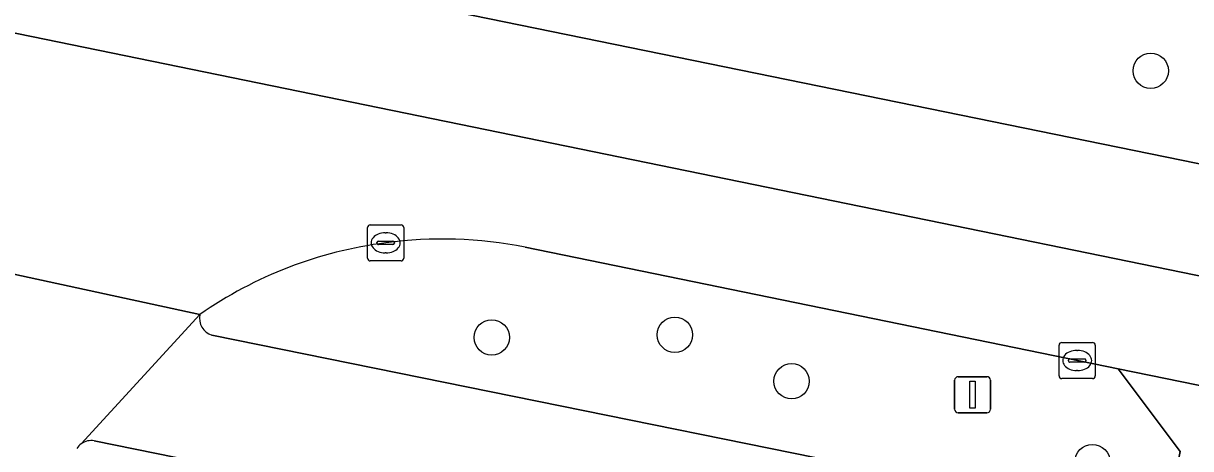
# Model space of a CAD drawing. Extents: x 157692 to 159674, y 381452 to 383291.
# Drawn here: x 158157.04 to 158189.33, y 382169.99 to 382181.76 of the extents above; entities that cross this region are included whole.
import ezdxf

# ---------------------------------------------------------------- set-up
doc = ezdxf.new("R2010")
doc.units = 0
for name, color, linetype in [('IMGEO_Berm_groen', 7, 'Continuous'), ('IMGEO_Boom', 7, 'Continuous'), ('IMGEO_Fietspad_gesloten', 7, 'Continuous'), ('IMGEO_Kolk', 7, 'Continuous'), ('IMGEO_Lichtmast', 7, 'Continuous'), ('IMGEO_Rijbaan_lokaal_gesloten', 7, 'Continuous'), ('IMGEO_Rijbaan_lokaal_open', 7, 'Continuous'), ('IMGEO_Rijbaan_regionaal_gesloten', 7, 'Continuous'), ('IMGEO_Voetpad_open', 7, 'Continuous')]:
    doc.layers.add(name, color=color, linetype=linetype)

msp = doc.modelspace()

# ---------------------------------------------------------------- linework, layer by layer
at = {"layer": 'IMGEO_Berm_groen'}
for points in [[(158032.032, 382210.191), (158142.008, 382187.625), (158169.033, 382182.066), (158195.166, 382176.727), (158196.081, 382181.334), (158185.711, 382183.483), (158170.978, 382186.516), (158142.514, 382192.31), (158012.828, 382218.933)], [(158162.259, 382173.124), (158188.611, 382167.78), (158189.033, 382169.906), (158187.319, 382172.195), (158170.92, 382175.562)]]:
    msp.add_lwpolyline(points, dxfattribs=at)
for centre, radius, start, end in [((158168.631, 382164.123), 11.666, 78.6853, 97.72), ((158168.541, 382164.211), 11.567, 97.3367, 124.8951), ((158162.41, 382173.597), 0.496, 168.2279, 252.3098)]:
    msp.add_arc(centre, radius, start, end, dxfattribs=at)
at = {"layer": 'IMGEO_Boom'}
for centre in [(158188.222, 382180.446), (158169.998, 382173.065), (158175.062, 382173.138), (158178.291, 382171.853), (158186.61, 382169.614)]:
    msp.add_circle(centre, 0.489, dxfattribs=at)
at = {"layer": 'IMGEO_Fietspad_gesloten'}
for points in [[(158161.924, 382173.698), (158158.644, 382170.121)], [(158220.985, 382161.23), (158201.858, 382165.089), (158188.611, 382167.78), (158162.259, 382173.124)], [(158159.005, 382170.201), (158187.438, 382164.416), (158201.188, 382161.648), (158222.611, 382157.3), (158232.397, 382154.551), (158296.287, 382142.071), (158300.227, 382141.376), (158311.012, 382139.189), (158315.925, 382138.175), (158316.6, 382141.413)]]:
    msp.add_lwpolyline(points, dxfattribs=at)
for centre, radius, start, end in [((158162.41, 382173.597), 0.496, 168.2279, 252.3098), ((158158.915, 382169.752), 0.458, 78.7077, 126.2827)]:
    msp.add_arc(centre, radius, start, end, dxfattribs=at)
at = {"layer": 'IMGEO_Kolk'}
for p, q in [((158166.563, 382175.257), (158166.563, 382176.109)), ((158166.638, 382176.183), (158167.49, 382176.183)), ((158167.564, 382176.109), (158167.564, 382175.257)), ((158167.051, 382175.963), (158167.076, 382175.963)), ((158166.822, 382175.677), (158166.822, 382175.689)), ((158167.26, 382175.64), (158166.862, 382175.64)), ((158166.865, 382175.726), (158167.263, 382175.726)), ((158167.306, 382175.689), (158167.306, 382175.677)), ((158167.49, 382175.183), (158166.638, 382175.183)), ((158167.074, 382175.403), (158167.049, 382175.403)), ((158185.763, 382172.926), (158186.615, 382172.926)), ((158185.688, 382172), (158185.688, 382172.852)), ((158186.176, 382172.706), (158186.201, 382172.706)), ((158186.689, 382172.852), (158186.689, 382172)), ((158185.947, 382172.42), (158185.947, 382172.432)), ((158186.385, 382172.383), (158185.987, 382172.383)), ((158185.99, 382172.469), (158186.388, 382172.469)), ((158186.431, 382172.432), (158186.431, 382172.42)), ((158186.615, 382171.926), (158185.763, 382171.926)), ((158186.199, 382172.146), (158186.174, 382172.146))]:
    msp.add_line(p, q, dxfattribs=at)
for points in [[(158166.563, 382175.257), (158166.563, 382176.109)], [(158166.638, 382176.183), (158167.49, 382176.183)], [(158167.564, 382176.109), (158167.564, 382175.257)], [(158167.49, 382175.183), (158166.638, 382175.183)], [(158185.763, 382172.926), (158186.615, 382172.926)], [(158185.688, 382172), (158185.688, 382172.852)], [(158186.689, 382172.852), (158186.689, 382172)], [(158186.615, 382171.926), (158185.763, 382171.926)]]:
    msp.add_lwpolyline(points, dxfattribs=at)
for centre, radius, start, end in [((158166.64, 382176.107), 0.0765, 91.552, 178.448), ((158166.64, 382176.107), 0.0765, 91.552, 178.448), ((158167.488, 382176.107), 0.0765, 1.552, 88.448), ((158167.488, 382176.107), 0.0765, 1.552, 88.448), ((158166.862, 382175.686), 0.0403, 85.8775, 175.7526), ((158166.859, 382175.676), 0.0366, 178.938, 274.7102), ((158167.263, 382175.683), 0.043, 264.8664, 352.4533), ((158167.267, 382175.688), 0.0386, 1.7309, 96.639), ((158166.64, 382175.259), 0.0765, 181.552, 268.448), ((158166.64, 382175.259), 0.0765, 181.552, 268.448), ((158167.488, 382175.259), 0.0765, 271.552, 358.448), ((158167.488, 382175.259), 0.0765, 271.552, 358.448), ((158185.765, 382172.85), 0.0765, 91.552, 178.448), ((158185.765, 382172.85), 0.0765, 91.552, 178.448), ((158186.613, 382172.85), 0.0765, 1.552, 88.448), ((158186.613, 382172.85), 0.0765, 1.552, 88.448), ((158185.987, 382172.429), 0.0403, 85.8775, 175.7526), ((158185.984, 382172.419), 0.0366, 178.938, 274.7102), ((158186.388, 382172.426), 0.043, 264.8664, 352.4533), ((158186.392, 382172.431), 0.0386, 1.7309, 96.639), ((158185.765, 382172.002), 0.0765, 181.552, 268.448), ((158185.765, 382172.002), 0.0765, 181.552, 268.448), ((158186.613, 382172.002), 0.0765, 271.552, 358.448), ((158186.613, 382172.002), 0.0765, 271.552, 358.448)]:
    msp.add_arc(centre, radius, start, end, dxfattribs=at)
for centre, major_axis, ratio, start_param, end_param in [((158167.05, 382175.683), (-0.387, 0.002), 0.722429, 4.712389, 7.853982), ((158167.075, 382175.683), (-0.39, 0.002), 0.717154, 1.570796, 4.712389), ((158186.175, 382172.426), (-0.387, 0.002), 0.722429, 4.712389, 7.853982), ((158186.2, 382172.426), (-0.39, 0.002), 0.717154, 1.570796, 4.712389)]:
    msp.add_ellipse(centre, major_axis=major_axis, ratio=ratio, start_param=start_param, end_param=end_param, dxfattribs=at)
at = {"layer": 'IMGEO_Lichtmast'}
for p, q in [((158182.899, 382171.978), (158183.689, 382171.978)), ((158183.689, 382171.978), (158182.899, 382171.978)), ((158182.799, 382171.078), (158182.799, 382171.878)), ((158182.799, 382171.878), (158182.799, 382171.078)), ((158183.789, 382171.878), (158183.789, 382171.078)), ((158183.789, 382171.078), (158183.789, 382171.878)), ((158183.689, 382170.978), (158182.899, 382170.978)), ((158182.899, 382170.978), (158183.689, 382170.978))]:
    msp.add_line(p, q, dxfattribs=at)
msp.add_lwpolyline([(158183.219, 382171.853), (158183.369, 382171.853), (158183.369, 382171.103), (158183.219, 382171.103), (158183.219, 382171.853)], dxfattribs=at)
for centre, start, end in [((158182.899, 382171.878), 90, 180), ((158182.899, 382171.878), 90, 180), ((158183.689, 382171.878), 0, 90), ((158183.689, 382171.878), 360, 90), ((158182.899, 382171.078), 180, 270), ((158182.899, 382171.078), 180, 270), ((158183.689, 382171.078), 270, 0), ((158183.689, 382171.078), 270, 0)]:
    msp.add_arc(centre, 0.1, start, end, dxfattribs=at)
at = {"layer": 'IMGEO_Rijbaan_lokaal_gesloten'}
msp.add_lwpolyline([(158158.644, 382170.121), (158161.924, 382173.698), (158146.009, 382177.152), (158148.19, 382172.331)], dxfattribs=at)
msp.add_arc((158158.915, 382169.751), 0.459, 126.1783, 149.1477, dxfattribs=at)
at = {"layer": 'IMGEO_Rijbaan_lokaal_open'}
msp.add_lwpolyline([(158187.319, 382172.195), (158189.033, 382169.906), (158188.611, 382167.78), (158201.858, 382165.089), (158202.239, 382166.987), (158204.843, 382168.616)], close=True, dxfattribs=at)
at = {"layer": 'IMGEO_Rijbaan_regionaal_gesloten'}
for points in [[(157926.534, 382229.411), (157925.243, 382226.645), (157933.19, 382224.57), (157944.252, 382221.934), (157952.268, 382220.278), (157960.705, 382218.534), (157972.663, 382216.316), (157984.656, 382214.298), (157988.349, 382213.708), (157992.778, 382213.101), (157996.273, 382212.623), (158008.566, 382210.941), (158012.613, 382210.388), (158016.646, 382209.742), (158020.135, 382209.234), (158024.234, 382208.503), (158031.467, 382207.214), (158206.473, 382171.3), (158336.056, 382144.815)], [(158170.92, 382175.562), (158187.319, 382172.195), (158204.843, 382168.616), (158216.08, 382166.299), (158278.412, 382153.569), (158333.614, 382142.258), (158336.056, 382144.815), (158206.473, 382171.3), (158031.467, 382207.214), (158024.234, 382208.503), (158020.135, 382209.234), (158016.646, 382209.742), (158012.613, 382210.388), (158008.566, 382210.941), (157996.273, 382212.623), (157992.778, 382213.101), (157988.349, 382213.708), (157984.656, 382214.298), (157972.663, 382216.316), (157960.705, 382218.534), (157952.268, 382220.278), (157944.252, 382221.934), (157933.19, 382224.57), (157925.243, 382226.645)], [(158214.208, 382172.83), (158205.35, 382174.654), (158202.267, 382175.285), (158198.286, 382176.086), (158195.166, 382176.727), (158169.033, 382182.066), (158142.008, 382187.625), (158032.032, 382210.191)], [(158146.009, 382177.152), (158161.924, 382173.698)]]:
    msp.add_lwpolyline(points, dxfattribs=at)
for centre, radius, start, end in [((158168.631, 382164.123), 11.666, 78.6853, 97.72), ((158168.541, 382164.211), 11.567, 97.3367, 124.8951)]:
    msp.add_arc(centre, radius, start, end, dxfattribs=at)
at = {"layer": 'IMGEO_Voetpad_open'}
msp.add_lwpolyline([(158162.06, 382167.641), (158187.071, 382162.556), (158187.438, 382164.416), (158159.005, 382170.201)], dxfattribs=at)
for centre, radius, start, end in [((158158.915, 382169.751), 0.459, 126.1783, 149.1477), ((158158.915, 382169.752), 0.458, 78.7077, 126.2827)]:
    msp.add_arc(centre, radius, start, end, dxfattribs=at)

doc.saveas('drawing.dxf')
